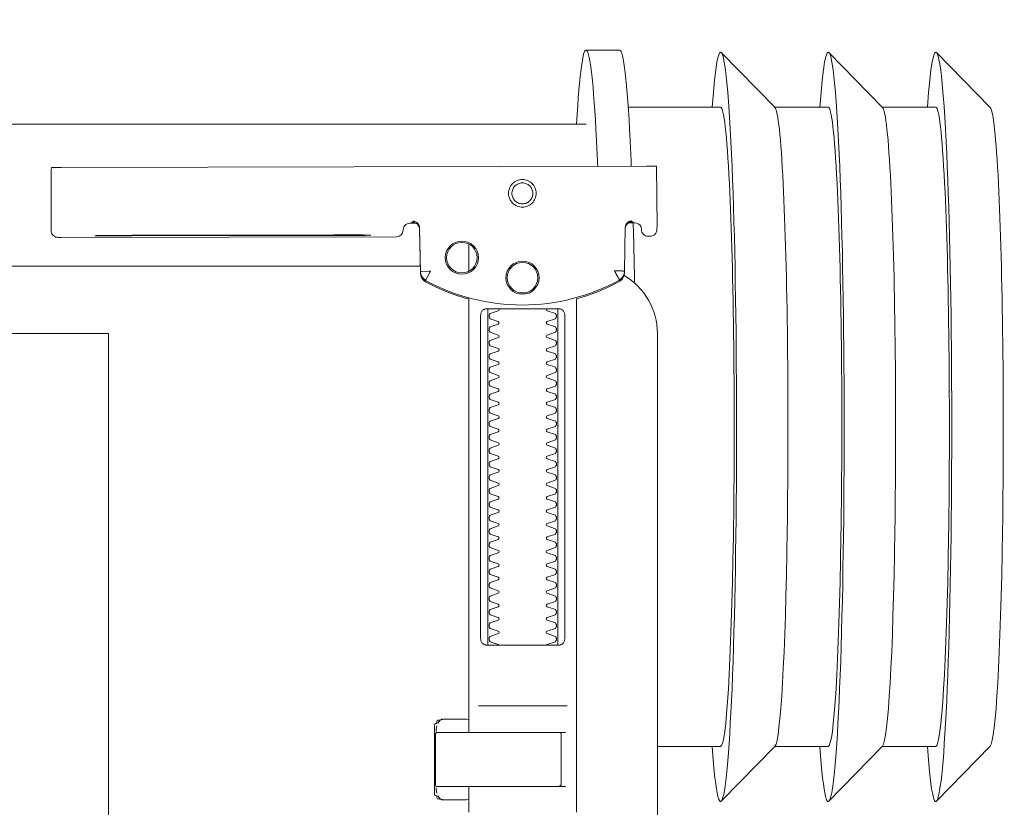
# Model space of a CAD drawing. Header units: millimetres. Extents: x 23192 to 177760, y -399809 to -79279.
# Tile 344 of 656: x 61090 to 61104, y -197747 to -197735. Entities that reach past the tile are written whole.
import ezdxf

# ---------------------------------------------------------------- set-up
doc = ezdxf.new("R2010")
doc.units = ezdxf.units.MM
doc.layers.get('0').update_dxf_attribs({"lineweight": 0})
doc.layers.add('!!_@ wypos sanit nd', color=7, linetype='Continuous', lineweight=0, plot=False)

# ---------------------------------------------------------------- blocks, each defined once
blk = doc.blocks.new('A$C4ebe9e89')
for points in [[(-0.24944, 0.17326), (-0.24147, 0.18145)], [(-0.24136, 0.17331), (-0.23341, 0.17331), (-0.22548, 0.18145)], [(-0.22538, 0.17331), (-0.21743, 0.17331), (-0.2095, 0.18145)], [(-0.18941, 0.18181), (-0.19441, 0.18181)], [(-0.19567, 0.17331), (-0.20939, 0.17331)], [(-0.18941, 0.17081), (-0.04454, 0.17081), (-0.04035, 0.17071), (-0.03616, 0.17042), (-0.032, 0.16993), (-0.02786, 0.16925), (-0.02376, 0.16837), (-0.0197, 0.16731), (-0.0157, 0.16606), (-0.01176, 0.16462), (-0.00789, 0.163), (-0.0041, 0.1612), (-0.0004, 0.15923), (0.0032, 0.15708), (0.00671, 0.15478), (0.0101, 0.1523), (0.01337, 0.14968)], [(-0.19839, 0.16455), (-0.11148, 0.16437)], [(-0.19593, 0.15629), (-0.19608, 0.15629), (-0.19638, 0.15629), (-0.19593, 0.1562), (-0.19577, 0.15614), (-0.19563, 0.15605), (-0.19551, 0.15594), (-0.1954, 0.15581), (-0.19532, 0.15567), (-0.19526, 0.15551), (-0.19523, 0.15535)], [(-0.16479, 0.14865), (-0.16466, 0.1552), (-0.16464, 0.15536), (-0.1646, 0.15551), (-0.16454, 0.15566), (-0.16445, 0.15579), (-0.16435, 0.15591), (-0.16422, 0.15601), (-0.16408, 0.15609), (-0.16394, 0.15614), (-0.16348, 0.15622), (-0.1638, 0.15623), (-0.16395, 0.15623)], [(-0.12195, 0.15427), (-0.15195, 0.15433)], [(-0.15195, 0.15423), (-0.12195, 0.15417)], [(-0.172, 0.15297), (-0.172, 0.14892)], [(0.16493, 0.14968), (-0.16477, 0.14968)], [(-0.172, 0.06856), (-0.172, 0.07236)], [(-0.172, 0.14497), (-0.172, 0.08036)], [(-0.1852, 0.14236), (-0.1852, 0.09436)], [(-0.1748, 0.09436), (-0.1748, 0.14236)], [(-0.11847, 0.04968), (-0.11847, 0.13968), (0.11153, 0.13968), (0.11153, 0.04968)], [(-0.17342, 0.08436), (-0.18658, 0.08436)], [(-0.172, 0.0823), (-0.17167, 0.08236), (-0.1682, 0.08236), (-0.16809, 0.08236), (-0.16798, 0.08234), (-0.16789, 0.08225), (-0.16779, 0.08224), (-0.16762, 0.08223), (-0.16752, 0.08223), (-0.16741, 0.08221), (-0.1673, 0.08214), (-0.16725, 0.082), (-0.16725, 0.08174), (-0.16711, 0.08172), (-0.16701, 0.08168), (-0.16693, 0.08162), (-0.16687, 0.08148), (-0.16687, 0.07124), (-0.16691, 0.07111), (-0.16701, 0.07103), (-0.16725, 0.07098), (-0.16725, 0.07071), (-0.16728, 0.07061), (-0.16735, 0.07054), (-0.16746, 0.0705), (-0.16762, 0.07049), (-0.16775, 0.07048), (-0.16789, 0.07046), (-0.16797, 0.07039), (-0.16807, 0.07036), (-0.1682, 0.07036), (-0.17167, 0.07036), (-0.172, 0.07041)], [(-0.16829, 0.08235), (-0.16772, 0.08221), (-0.16738, 0.08176)], [(-0.16723, 0.08135), (-0.16714, 0.08082), (-0.16713, 0.08055)], [(-0.18633, 0.08036), (-0.17526, 0.08036), (-0.17367, 0.08036)], [(-0.24944, 0.07835), (-0.24147, 0.07016)], [(-0.24136, 0.07831), (-0.23341, 0.07831), (-0.22548, 0.07016)], [(-0.22538, 0.07831), (-0.21743, 0.07831), (-0.2095, 0.07016)], [(-0.2, 0.07831), (-0.20939, 0.07831)], [(-0.18633, 0.07236), (-0.1855, 0.07236), (-0.18567, 0.07246), (-0.1857, 0.07256)], [(-0.16713, 0.07216), (-0.16714, 0.0719), (-0.16723, 0.07137)], [(-0.16738, 0.07096), (-0.16772, 0.07051), (-0.16829, 0.07036)]]:
    blk.add_lwpolyline(points)
for points in [[(-0.19989, 0.16454), (-0.19995, 0.15554, 0.009369), (-0.19993, 0.15511), (-0.19991, 0.15494), (-0.19986, 0.15477), (-0.19978, 0.15461), (-0.19968, 0.15447), (-0.19955, 0.15435), (-0.1994, 0.15426), (-0.19924, 0.15419), (-0.19907, 0.15415), (-0.19895, 0.15414), (-0.1988, 0.15414)], [(-0.16412, 0.15607), (-0.16324, 0.15607), (-0.16303, 0.15604), (-0.16282, 0.15598), (-0.16264, 0.15587), (-0.16249, 0.15572), (-0.16236, 0.15555), (-0.16228, 0.15535), (-0.16224, 0.15515, 0.002299), (-0.16224, 0.15503, 0.40455), (-0.16124, 0.15406), (-0.11145, 0.15396), (-0.11127, 0.15396), (-0.11111, 0.15396), (-0.11099, 0.15396), (-0.11083, 0.15397), (-0.11065, 0.15401), (-0.11048, 0.15408), (-0.11033, 0.15418), (-0.1102, 0.1543), (-0.11009, 0.15445), (-0.11001, 0.15461), (-0.10996, 0.15479), (-0.10995, 0.15497), (-0.10997, 0.16396), (-0.10998, 0.16435)], [(-0.19576, 0.15613), (-0.19665, 0.15613, 0.282591), (-0.19753, 0.15558), (-0.19757, 0.15549), (-0.19761, 0.15538), (-0.19763, 0.15529), (-0.19764, 0.15514, -0.415352), (-0.19864, 0.15414)], [(-0.19623, 0.15644), (-0.19587, 0.15638), (-0.19555, 0.15617), (-0.19533, 0.15585), (-0.19523, 0.1555), (-0.19513, 0.14894), (-0.19513, 0.14888, 0.265347), (-0.19435, 0.14762, 0.125711), (-0.17997, 0.14391, 0.125711), (-0.16558, 0.14756, 0.26954), (-0.16479, 0.14885), (-0.16467, 0.1554), (-0.16464, 0.15562), (-0.16456, 0.15583), (-0.16444, 0.15601), (-0.16428, 0.15617), (-0.16409, 0.15628), (-0.16388, 0.15635), (-0.16368, 0.15638)], [(-0.15993, 0.04968), (-0.17248, 0.04968, 0.405519), (-0.172, 0.05018), (-0.172, 0.05088, 0.414214), (-0.1725, 0.05138), (-0.1875, 0.05138, 0.414214), (-0.188, 0.05088), (-0.188, 0.05018, 0.405519), (-0.18751, 0.04968), (-0.19, 0.04968, -0.414214), (-0.2, 0.05968), (-0.2, 0.13968, -0.266001), (-0.19506, 0.1483)], [(-0.19512, 0.14869), (-0.19511, 0.1485), (-0.19509, 0.1484), (-0.19506, 0.1483), (-0.19503, 0.1482), (-0.19498, 0.1481), (-0.19493, 0.148), (-0.19488, 0.14791), (-0.19482, 0.14782), (-0.19475, 0.14774), (-0.19467, 0.14766), (-0.1946, 0.14759), (-0.19451, 0.14753), (-0.19443, 0.14747), (-0.19434, 0.14742), (-0.19358, 0.14701), (-0.19281, 0.14663), (-0.19203, 0.14628), (-0.19124, 0.14594), (-0.19044, 0.14563), (-0.18964, 0.14534), (-0.18882, 0.14507), (-0.188, 0.14483), (-0.188, 0.06856, 0.414214)], [(-0.172, 0.14478), (-0.17117, 0.14502), (-0.17034, 0.14528), (-0.16952, 0.14557), (-0.16871, 0.14588), (-0.16791, 0.14622), (-0.16712, 0.14657), (-0.16635, 0.14695), (-0.16558, 0.14736), (-0.16557, 0.14736, 0.269546), (-0.16479, 0.14865)], [(-0.18353, 0.09336, 0.182836), (-0.18364, 0.09345), (-0.18485, 0.09386, 0.050055), (-0.185, 0.09412), (-0.185, 0.0944, 0.050055), (-0.18485, 0.09466), (-0.18364, 0.09507, 0.719897), (-0.18364, 0.09545), (-0.18485, 0.09586, 0.050055), (-0.185, 0.09612), (-0.185, 0.0964, 0.050055), (-0.18485, 0.09666), (-0.18364, 0.09707, 0.719897), (-0.18364, 0.09745), (-0.18485, 0.09786, 0.050055), (-0.185, 0.09812), (-0.185, 0.0984, 0.050055), (-0.18485, 0.09866), (-0.18364, 0.09907, 0.719897), (-0.18364, 0.09945), (-0.18485, 0.09986, 0.050055), (-0.185, 0.10012), (-0.185, 0.1004, 0.050055), (-0.18485, 0.10066), (-0.18364, 0.10107, 0.719897), (-0.18364, 0.10145), (-0.18485, 0.10186, 0.050055), (-0.185, 0.10212), (-0.185, 0.1024, 0.050055), (-0.18485, 0.10266), (-0.18364, 0.10307, 0.719897), (-0.18364, 0.10345), (-0.18485, 0.10386, 0.050055), (-0.185, 0.10412), (-0.185, 0.1044, 0.050055), (-0.18485, 0.10466), (-0.18364, 0.10507, 0.719897), (-0.18364, 0.10545), (-0.18485, 0.10586, 0.050055), (-0.185, 0.10612), (-0.185, 0.1064, 0.050055), (-0.18485, 0.10666), (-0.18364, 0.10707, 0.719897), (-0.18364, 0.10745), (-0.18485, 0.10786, 0.050055), (-0.185, 0.10812), (-0.185, 0.1084, 0.050055), (-0.18485, 0.10866), (-0.18364, 0.10907, 0.719897), (-0.18364, 0.10945), (-0.18485, 0.10986, 0.050055), (-0.185, 0.11012), (-0.185, 0.1104, 0.050055), (-0.18485, 0.11066), (-0.18364, 0.11107, 0.719897), (-0.18364, 0.11145), (-0.18485, 0.11186, 0.050055), (-0.185, 0.11212), (-0.185, 0.1124, 0.050055), (-0.18485, 0.11266), (-0.18364, 0.11307, 0.719897), (-0.18364, 0.11345), (-0.18485, 0.11386, 0.050055), (-0.185, 0.11412), (-0.185, 0.1144, 0.050055), (-0.18485, 0.11466), (-0.18364, 0.11507, 0.719897), (-0.18364, 0.11545), (-0.18485, 0.11586, 0.050055), (-0.185, 0.11612), (-0.185, 0.1164, 0.050055), (-0.18485, 0.11666), (-0.18364, 0.11707, 0.719897), (-0.18364, 0.11745), (-0.18485, 0.11786, 0.050055), (-0.185, 0.11812), (-0.185, 0.1184, 0.050055), (-0.18485, 0.11866), (-0.18364, 0.11907, 0.719897), (-0.18364, 0.11945), (-0.18485, 0.11986, 0.050055), (-0.185, 0.12012), (-0.185, 0.1204, 0.050055), (-0.18485, 0.12066), (-0.18364, 0.12107, 0.719897), (-0.18364, 0.12145), (-0.18485, 0.12186, 0.050055), (-0.185, 0.12212), (-0.185, 0.1224, 0.050055), (-0.18485, 0.12266), (-0.18364, 0.12307, 0.719897), (-0.18364, 0.12345), (-0.18485, 0.12386, 0.050055), (-0.185, 0.12412), (-0.185, 0.1244, 0.050055), (-0.18485, 0.12466), (-0.18364, 0.12507, 0.719897), (-0.18364, 0.12545), (-0.18485, 0.12586, 0.050055), (-0.185, 0.12612), (-0.185, 0.1264, 0.050055), (-0.18485, 0.12666), (-0.18364, 0.12707, 0.719897), (-0.18364, 0.12745), (-0.18485, 0.12786, 0.050055), (-0.185, 0.12812), (-0.185, 0.1284, 0.050055), (-0.18485, 0.12866), (-0.18364, 0.12907, 0.719897), (-0.18364, 0.12945), (-0.18485, 0.12986, 0.050055), (-0.185, 0.13012), (-0.185, 0.1304, 0.050055), (-0.18485, 0.13066), (-0.18364, 0.13107, 0.719897), (-0.18364, 0.13145), (-0.18485, 0.13186, 0.050055), (-0.185, 0.13212), (-0.185, 0.1324, 0.050055), (-0.18485, 0.13266), (-0.18364, 0.13307, 0.719897), (-0.18364, 0.13345), (-0.18485, 0.13386, 0.050055), (-0.185, 0.13412), (-0.185, 0.1344, 0.050055), (-0.18485, 0.13466), (-0.18364, 0.13507, 0.719897), (-0.18364, 0.13545), (-0.18485, 0.13586, 0.050055), (-0.185, 0.13612), (-0.185, 0.1364, 0.050055), (-0.18485, 0.13666), (-0.18364, 0.13707, 0.719897), (-0.18364, 0.13745), (-0.18485, 0.13786, 0.050055), (-0.185, 0.13812), (-0.185, 0.1384, 0.050055), (-0.18485, 0.13866), (-0.18364, 0.13907, 0.719897), (-0.18364, 0.13945), (-0.18485, 0.13986, 0.050055), (-0.185, 0.14012), (-0.185, 0.1404, 0.050055), (-0.18485, 0.14066), (-0.18364, 0.14107, 0.719897), (-0.18364, 0.14145), (-0.18485, 0.14186, 0.050055), (-0.185, 0.14212), (-0.185, 0.1424, 0.050055), (-0.18485, 0.14266), (-0.18364, 0.14307, 0.474594), (-0.18353, 0.14336)], [(-0.17647, 0.14336, 0.474594), (-0.17636, 0.14307), (-0.17514, 0.14266, 0.050055), (-0.175, 0.1424), (-0.175, 0.14212, 0.050055), (-0.17514, 0.14186), (-0.17636, 0.14145, 0.719897), (-0.17636, 0.14107), (-0.17514, 0.14066, 0.050055), (-0.175, 0.1404), (-0.175, 0.14012, 0.050055), (-0.17514, 0.13986), (-0.17636, 0.13945, 0.719897), (-0.17636, 0.13907), (-0.17514, 0.13866, 0.050055), (-0.175, 0.1384), (-0.175, 0.13812, 0.050055), (-0.17514, 0.13786), (-0.17636, 0.13745, 0.719897), (-0.17636, 0.13707), (-0.17514, 0.13666, 0.050055), (-0.175, 0.1364), (-0.175, 0.13612, 0.050055), (-0.17514, 0.13586), (-0.17636, 0.13545, 0.719897), (-0.17636, 0.13507), (-0.17514, 0.13466, 0.050055), (-0.175, 0.1344), (-0.175, 0.13412, 0.050055), (-0.17514, 0.13386), (-0.17636, 0.13345, 0.719897), (-0.17636, 0.13307), (-0.17514, 0.13266, 0.050055), (-0.175, 0.1324), (-0.175, 0.13212, 0.050055), (-0.17514, 0.13186), (-0.17636, 0.13145, 0.719897), (-0.17636, 0.13107), (-0.17514, 0.13066, 0.050055), (-0.175, 0.1304), (-0.175, 0.13012, 0.050055), (-0.17514, 0.12986), (-0.17636, 0.12945, 0.719897), (-0.17636, 0.12907), (-0.17514, 0.12866, 0.050055), (-0.175, 0.1284), (-0.175, 0.12812, 0.050055), (-0.17514, 0.12786), (-0.17636, 0.12745, 0.719897), (-0.17636, 0.12707), (-0.17514, 0.12666, 0.050055), (-0.175, 0.1264), (-0.175, 0.12612, 0.050055), (-0.17514, 0.12586), (-0.17636, 0.12545, 0.719897), (-0.17636, 0.12507), (-0.17514, 0.12466, 0.050055), (-0.175, 0.1244), (-0.175, 0.12412, 0.050055), (-0.17514, 0.12386), (-0.17636, 0.12345, 0.719897), (-0.17636, 0.12307), (-0.17514, 0.12266, 0.050055), (-0.175, 0.1224), (-0.175, 0.12212, 0.050055), (-0.17514, 0.12186), (-0.17636, 0.12145, 0.719897), (-0.17636, 0.12107), (-0.17514, 0.12066, 0.050055), (-0.175, 0.1204), (-0.175, 0.12012, 0.050055), (-0.17514, 0.11986), (-0.17636, 0.11945, 0.719897), (-0.17636, 0.11907), (-0.17514, 0.11866, 0.050055), (-0.175, 0.1184), (-0.175, 0.11812, 0.050055), (-0.17514, 0.11786), (-0.17636, 0.11745, 0.719897), (-0.17636, 0.11707), (-0.17514, 0.11666, 0.050055), (-0.175, 0.1164), (-0.175, 0.11612, 0.050055), (-0.17514, 0.11586), (-0.17636, 0.11545, 0.719897), (-0.17636, 0.11507), (-0.17514, 0.11466, 0.050055), (-0.175, 0.1144), (-0.175, 0.11412, 0.050055), (-0.17514, 0.11386), (-0.17636, 0.11345, 0.719897), (-0.17636, 0.11307), (-0.17514, 0.11266, 0.050055), (-0.175, 0.1124), (-0.175, 0.11212, 0.050055), (-0.17514, 0.11186), (-0.17636, 0.11145, 0.719897), (-0.17636, 0.11107), (-0.17514, 0.11066, 0.050055), (-0.175, 0.1104), (-0.175, 0.11012, 0.050055), (-0.17514, 0.10986), (-0.17636, 0.10945, 0.719897), (-0.17636, 0.10907), (-0.17514, 0.10866, 0.050055), (-0.175, 0.1084), (-0.175, 0.10812, 0.050055), (-0.17514, 0.10786), (-0.17636, 0.10745, 0.719897), (-0.17636, 0.10707), (-0.17514, 0.10666, 0.050055), (-0.175, 0.1064), (-0.175, 0.10612, 0.050055), (-0.17514, 0.10586), (-0.17636, 0.10545, 0.719897), (-0.17636, 0.10507), (-0.17514, 0.10466, 0.050055), (-0.175, 0.1044), (-0.175, 0.10412, 0.050055), (-0.17514, 0.10386), (-0.17636, 0.10345, 0.719897), (-0.17636, 0.10307), (-0.17514, 0.10266, 0.050055), (-0.175, 0.1024), (-0.175, 0.10212, 0.050055), (-0.17514, 0.10186), (-0.17636, 0.10145, 0.719897), (-0.17636, 0.10107), (-0.17514, 0.10066, 0.050055), (-0.175, 0.1004), (-0.175, 0.10012, 0.050055), (-0.17514, 0.09986), (-0.17636, 0.09945, 0.719897), (-0.17636, 0.09907), (-0.17514, 0.09866, 0.050055), (-0.175, 0.0984), (-0.175, 0.09812, 0.050055), (-0.17514, 0.09786), (-0.17636, 0.09745, 0.719897), (-0.17636, 0.09707), (-0.17514, 0.09666, 0.050055), (-0.175, 0.0964), (-0.175, 0.09612, 0.050055), (-0.17514, 0.09586), (-0.17636, 0.09545, 0.719897), (-0.17636, 0.09507), (-0.17514, 0.09466, 0.050055), (-0.175, 0.0944), (-0.175, 0.09412, 0.050055), (-0.17514, 0.09386), (-0.17636, 0.09345, 0.182836), (-0.17647, 0.09336)], [(-0.1857, 0.08016), (-0.1857, 0.07256), (-0.1857, 0.08016), (-0.18567, 0.08026), (-0.18559, 0.08034), (-0.17695, 0.08036), (-0.16725, 0.08036, -0.414214), (-0.16705, 0.08016), (-0.16705, 0.07256, -0.414214), (-0.16725, 0.07236), (-0.18543, 0.07236), (-0.18553, 0.0724), (-0.18559, 0.07256)]]:
    blk.add_lwpolyline(points, format="xyb")
for points in [[(-0.17994, 0.16256), (-0.17974, 0.16255), (-0.17954, 0.16252), (-0.17934, 0.16247), (-0.17915, 0.1624), (-0.17897, 0.16231), (-0.1788, 0.16221), (-0.17864, 0.16209), (-0.17849, 0.16196), (-0.17836, 0.16181), (-0.17824, 0.16165), (-0.17813, 0.16147), (-0.17805, 0.16129), (-0.17798, 0.1611), (-0.17793, 0.16091), (-0.1779, 0.16071), (-0.17789, 0.16051), (-0.1779, 0.16031), (-0.17793, 0.16011), (-0.17798, 0.15991), (-0.17805, 0.15972), (-0.17814, 0.15954), (-0.17824, 0.15937), (-0.17836, 0.15921), (-0.1785, 0.15906), (-0.17865, 0.15893), (-0.17881, 0.15881), (-0.17898, 0.1587), (-0.17916, 0.15862), (-0.17935, 0.15855), (-0.17955, 0.1585), (-0.17975, 0.15847), (-0.17995, 0.15846), (-0.18015, 0.15847), (-0.18035, 0.1585), (-0.18054, 0.15855), (-0.18073, 0.15862), (-0.18091, 0.15871), (-0.18108, 0.15881), (-0.18124, 0.15893), (-0.18139, 0.15907), (-0.18153, 0.15922), (-0.18165, 0.15938), (-0.18175, 0.15955), (-0.18184, 0.15973), (-0.1819, 0.15992), (-0.18195, 0.16012), (-0.18198, 0.16031), (-0.18199, 0.16052), (-0.18198, 0.16072), (-0.18195, 0.16091), (-0.1819, 0.16111), (-0.18183, 0.1613), (-0.18175, 0.16148), (-0.18164, 0.16165), (-0.18152, 0.16181), (-0.18139, 0.16196), (-0.18124, 0.1621), (-0.18108, 0.16222), (-0.1809, 0.16232), (-0.18072, 0.1624), (-0.18053, 0.16247), (-0.18034, 0.16252), (-0.18014, 0.16255)], [(-0.17994, 0.16205), (-0.17979, 0.16205), (-0.17964, 0.16202), (-0.17949, 0.16199), (-0.17935, 0.16194), (-0.17921, 0.16187), (-0.17908, 0.16179), (-0.17896, 0.1617), (-0.17884, 0.1616), (-0.17874, 0.16149), (-0.17865, 0.16136), (-0.17857, 0.16123), (-0.17851, 0.1611), (-0.17846, 0.16095), (-0.17842, 0.1608), (-0.1784, 0.16065), (-0.17839, 0.1605), (-0.1784, 0.16035), (-0.17842, 0.1602), (-0.17846, 0.16005), (-0.17851, 0.15991), (-0.17858, 0.15977), (-0.17866, 0.15964), (-0.17875, 0.15952), (-0.17885, 0.15941), (-0.17896, 0.1593), (-0.17908, 0.15921), (-0.17921, 0.15914), (-0.17935, 0.15907), (-0.1795, 0.15902), (-0.17964, 0.15898), (-0.17979, 0.15896), (-0.17995, 0.15895), (-0.1801, 0.15896), (-0.18025, 0.15899), (-0.18039, 0.15902), (-0.18054, 0.15907), (-0.18067, 0.15914), (-0.18081, 0.15922), (-0.18093, 0.15931), (-0.18104, 0.15941), (-0.18114, 0.15952), (-0.18123, 0.15965), (-0.18131, 0.15978), (-0.18138, 0.15991), (-0.18143, 0.16006), (-0.18146, 0.16021), (-0.18148, 0.16036), (-0.18149, 0.16051), (-0.18148, 0.16066), (-0.18146, 0.16081), (-0.18142, 0.16096), (-0.18137, 0.1611), (-0.18131, 0.16124), (-0.18123, 0.16137), (-0.18114, 0.16149), (-0.18104, 0.1616), (-0.18092, 0.1617), (-0.1808, 0.1618), (-0.18067, 0.16187), (-0.18053, 0.16194), (-0.18039, 0.16199), (-0.18024, 0.16203), (-0.18009, 0.16205)], [(-0.17471, 0.14336), (-0.17462, 0.14336), (-0.17454, 0.14335), (-0.17445, 0.14333), (-0.17436, 0.14331), (-0.17428, 0.14327), (-0.1742, 0.14323), (-0.17413, 0.14318), (-0.17406, 0.14313), (-0.174, 0.14306), (-0.17394, 0.14299), (-0.17389, 0.1429), (-0.17384, 0.1428), (-0.1738, 0.1427), (-0.17378, 0.14259), (-0.17376, 0.14247), (-0.17375, 0.14236), (-0.17375, 0.09436), (-0.17376, 0.09424), (-0.17378, 0.09413), (-0.1738, 0.09402), (-0.17384, 0.09391), (-0.17389, 0.09382), (-0.17394, 0.09373), (-0.174, 0.09366), (-0.17406, 0.09359), (-0.17413, 0.09353), (-0.1742, 0.09349), (-0.17428, 0.09344), (-0.17436, 0.09341), (-0.17445, 0.09339), (-0.17454, 0.09337), (-0.17462, 0.09336), (-0.17471, 0.09336), (-0.18529, 0.09336), (-0.18538, 0.09336), (-0.18546, 0.09337), (-0.18555, 0.09339), (-0.18564, 0.09341), (-0.18572, 0.09344), (-0.1858, 0.09349), (-0.18587, 0.09353), (-0.18594, 0.09359), (-0.186, 0.09366), (-0.18606, 0.09373), (-0.18611, 0.09382), (-0.18616, 0.09391), (-0.1862, 0.09402), (-0.18622, 0.09413), (-0.18624, 0.09424), (-0.18624, 0.09436), (-0.18624, 0.14236), (-0.18624, 0.14247), (-0.18622, 0.14259), (-0.1862, 0.1427), (-0.18616, 0.1428), (-0.18611, 0.1429), (-0.18606, 0.14299), (-0.186, 0.14306), (-0.18594, 0.14313), (-0.18587, 0.14318), (-0.1858, 0.14323), (-0.18572, 0.14327), (-0.18564, 0.14331), (-0.18555, 0.14333), (-0.18546, 0.14335), (-0.18538, 0.14336), (-0.18529, 0.14336)]]:
    blk.add_lwpolyline(points, close=True)
for points in [[(-0.19435, 0.14766), (-0.19435, 0.14766), (-0.19435, 0.14766), (-0.19435, 0.14766), (-0.19435, 0.14766), (-0.19435, 0.14766), (-0.19434, 0.14766), (-0.19434, 0.14766), (-0.19434, 0.14766), (-0.19434, 0.14766), (-0.19434, 0.14766), (-0.19435, 0.14766), (-0.19435, 0.14766), (-0.19435, 0.14766), (-0.19435, 0.14766), (-0.19435, 0.14766), (-0.19435, 0.14766), (-0.19435, 0.14766), (-0.19435, 0.14766), (-0.19435, 0.14767), (-0.19435, 0.14767), (-0.19435, 0.14767), (-0.19435, 0.14767), (-0.19435, 0.14767), (-0.19435, 0.14767), (-0.19435, 0.14768), (-0.19434, 0.14768), (-0.19434, 0.14768), (-0.19434, 0.14769), (-0.19434, 0.14769), (-0.19433, 0.1477), (-0.19433, 0.1477), (-0.19433, 0.14771), (-0.19433, 0.14771), (-0.19433, 0.14772), (-0.19432, 0.14772), (-0.19432, 0.14773), (-0.19432, 0.14773), (-0.19431, 0.14774), (-0.19431, 0.14774), (-0.19431, 0.14775), (-0.1943, 0.14776), (-0.1943, 0.14776), (-0.1943, 0.14777), (-0.19429, 0.14778), (-0.19429, 0.14779), (-0.19428, 0.14779), (-0.19428, 0.1478), (-0.19428, 0.14781), (-0.19427, 0.14782), (-0.19427, 0.14783), (-0.19426, 0.14784), (-0.19426, 0.14784), (-0.19425, 0.14785), (-0.19425, 0.14786), (-0.19424, 0.14787), (-0.19424, 0.14788), (-0.19423, 0.14789), (-0.19423, 0.1479), (-0.19422, 0.14791), (-0.19421, 0.14792), (-0.19421, 0.14793), (-0.1942, 0.14794), (-0.1942, 0.14796), (-0.19419, 0.14797), (-0.19418, 0.14798), (-0.19418, 0.14799), (-0.19417, 0.148), (-0.19416, 0.14801), (-0.19416, 0.14803), (-0.19415, 0.14804), (-0.19414, 0.14806), (-0.19412, 0.14809), (-0.19411, 0.14812), (-0.19409, 0.14814), (-0.19408, 0.14817), (-0.19406, 0.1482), (-0.19405, 0.14823), (-0.19395, 0.14841), (-0.19393, 0.14844), (-0.19389, 0.14851), (-0.19388, 0.14854), (-0.19386, 0.14858), (-0.19384, 0.14861), (-0.19382, 0.14864), (-0.1938, 0.14868), (-0.19378, 0.14871), (-0.19376, 0.14875), (-0.19375, 0.14877), (-0.19375, 0.14878), (-0.19374, 0.14878), (-0.19373, 0.1488), (-0.19373, 0.14881), (-0.19372, 0.14882), (-0.19372, 0.14883), (-0.19371, 0.14884), (-0.19371, 0.14885), (-0.1937, 0.14885), (-0.1937, 0.14886), (-0.1937, 0.14886), (-0.1937, 0.14886), (-0.1937, 0.14887), (-0.1937, 0.14887), (-0.19369, 0.14888), (-0.19369, 0.14889), (-0.19369, 0.14889), (-0.19368, 0.1489), (-0.19368, 0.1489), (-0.19368, 0.1489), (-0.19368, 0.14891), (-0.19367, 0.14891), (-0.19367, 0.14892), (-0.19366, 0.14892), (-0.19366, 0.14892), (-0.19365, 0.14893), (-0.19365, 0.14893), (-0.19364, 0.14894), (-0.19364, 0.14894), (-0.19364, 0.14894), (-0.19363, 0.14895), (-0.19363, 0.14895), (-0.19363, 0.14896), (-0.19363, 0.14896), (-0.19363, 0.14896), (-0.19363, 0.14897), (-0.19363, 0.14897), (-0.19363, 0.14898), (-0.19363, 0.14898), (-0.19363, 0.14899), (-0.19363, 0.14899), (-0.19364, 0.14899), (-0.19364, 0.149), (-0.19364, 0.149), (-0.19364, 0.149), (-0.19365, 0.149), (-0.19365, 0.149), (-0.19365, 0.149), (-0.19365, 0.149), (-0.19365, 0.149), (-0.19365, 0.149), (-0.19366, 0.149), (-0.19366, 0.149), (-0.19366, 0.149), (-0.19366, 0.149), (-0.19366, 0.149), (-0.19367, 0.149), (-0.19367, 0.149), (-0.19367, 0.149), (-0.19367, 0.149), (-0.19368, 0.149), (-0.19368, 0.149), (-0.19368, 0.149), (-0.19369, 0.149), (-0.19369, 0.14899), (-0.1937, 0.14899), (-0.1937, 0.14899), (-0.1937, 0.14899), (-0.19371, 0.14899), (-0.19371, 0.14899), (-0.19371, 0.14899), (-0.19372, 0.14898), (-0.19372, 0.14898), (-0.19373, 0.14898), (-0.19373, 0.14898), (-0.19373, 0.14898), (-0.19374, 0.14898), (-0.19374, 0.14898), (-0.19375, 0.14898), (-0.19375, 0.14899), (-0.19376, 0.14899), (-0.19376, 0.14899), (-0.19376, 0.14899), (-0.19377, 0.14899), (-0.19377, 0.14899), (-0.19377, 0.14899), (-0.19378, 0.14899), (-0.19378, 0.14899), (-0.19378, 0.14899), (-0.19378, 0.14899), (-0.19378, 0.14899), (-0.19379, 0.14899), (-0.19379, 0.14899), (-0.19379, 0.14899), (-0.1938, 0.14899), (-0.1938, 0.14899), (-0.19381, 0.14899), (-0.19381, 0.14899), (-0.19382, 0.14899), (-0.19382, 0.14899), (-0.19383, 0.14899), (-0.19384, 0.14899), (-0.19385, 0.14899), (-0.19385, 0.14899), (-0.19386, 0.14899), (-0.19387, 0.14899), (-0.19388, 0.14899), (-0.19388, 0.14899), (-0.19389, 0.14898), (-0.1939, 0.14898), (-0.19391, 0.14898), (-0.19392, 0.14898), (-0.19397, 0.14898), (-0.19398, 0.14898), (-0.19399, 0.14898), (-0.194, 0.14898), (-0.19401, 0.14898), (-0.19402, 0.14898), (-0.19403, 0.14898), (-0.19404, 0.14898), (-0.19406, 0.14898), (-0.19407, 0.14898), (-0.19408, 0.14898), (-0.19409, 0.14898), (-0.1941, 0.14898), (-0.19411, 0.14898), (-0.19416, 0.14898), (-0.19419, 0.14898), (-0.19421, 0.14898), (-0.19424, 0.14898), (-0.19426, 0.14898), (-0.19428, 0.14898), (-0.19431, 0.14898), (-0.19433, 0.14898), (-0.19435, 0.14898), (-0.19438, 0.14897), (-0.19455, 0.14897), (-0.19457, 0.14897), (-0.19459, 0.14897), (-0.19461, 0.14897), (-0.19463, 0.14897), (-0.19464, 0.14897), (-0.19465, 0.14897), (-0.19466, 0.14897), (-0.19467, 0.14897), (-0.19468, 0.14897), (-0.19469, 0.14897), (-0.1947, 0.14897), (-0.19471, 0.14897), (-0.19472, 0.14897), (-0.19473, 0.14897), (-0.19473, 0.14897), (-0.19474, 0.14897), (-0.19475, 0.14897), (-0.19476, 0.14897), (-0.19477, 0.14897), (-0.19478, 0.14897), (-0.19479, 0.14897), (-0.19479, 0.14897), (-0.1948, 0.14897), (-0.19481, 0.14897), (-0.19482, 0.14896), (-0.19483, 0.14896), (-0.19483, 0.14896), (-0.19484, 0.14896), (-0.19485, 0.14896), (-0.19486, 0.14896), (-0.19486, 0.14896), (-0.19487, 0.14896), (-0.19488, 0.14896), (-0.19489, 0.14896), (-0.19489, 0.14896), (-0.1949, 0.14896), (-0.19491, 0.14896), (-0.19491, 0.14896), (-0.19492, 0.14896), (-0.19493, 0.14896), (-0.19493, 0.14896), (-0.19494, 0.14896), (-0.19495, 0.14896), (-0.19495, 0.14896), (-0.19496, 0.14896), (-0.19497, 0.14896), (-0.19498, 0.14896), (-0.19499, 0.14896), (-0.19499, 0.14896), (-0.195, 0.14896), (-0.19501, 0.14896), (-0.19501, 0.14896), (-0.19502, 0.14896), (-0.19502, 0.14896), (-0.19503, 0.14896), (-0.19503, 0.14896), (-0.19504, 0.14896), (-0.19504, 0.14896), (-0.19504, 0.14896), (-0.19505, 0.14896), (-0.19505, 0.14896), (-0.19506, 0.14896), (-0.19506, 0.14896), (-0.19506, 0.14896), (-0.19507, 0.14896), (-0.19507, 0.14896), (-0.19508, 0.14896), (-0.19508, 0.14896), (-0.19508, 0.14896), (-0.19509, 0.14896), (-0.19509, 0.14896), (-0.19509, 0.14896), (-0.1951, 0.14896), (-0.1951, 0.14896), (-0.1951, 0.14896), (-0.1951, 0.14896), (-0.19511, 0.14896), (-0.19511, 0.14896), (-0.19511, 0.14896), (-0.19511, 0.14896), (-0.19511, 0.14896), (-0.19512, 0.14896), (-0.19512, 0.14896), (-0.19512, 0.14896), (-0.19512, 0.14896), (-0.19512, 0.14896), (-0.19512, 0.14896), (-0.19512, 0.14895), (-0.19513, 0.14895), (-0.19513, 0.14895), (-0.19513, 0.14895), (-0.19513, 0.14895), (-0.19513, 0.14895), (-0.19513, 0.14895), (-0.19513, 0.14895), (-0.19513, 0.14895), (-0.19513, 0.14895), (-0.19513, 0.14895), (-0.19513, 0.14895), (-0.19513, 0.14895), (-0.19513, 0.14895), (-0.19513, 0.14895), (-0.19513, 0.14896), (-0.19513, 0.14896), (-0.19513, 0.14896), (-0.19513, 0.14896), (-0.19513, 0.14896), (-0.19513, 0.14896), (-0.19513, 0.14896), (-0.19513, 0.14896), (-0.19513, 0.14896), (-0.19513, 0.14896), (-0.19513, 0.14896), (-0.19513, 0.14896), (-0.19513, 0.14896), (-0.19513, 0.14896), (-0.19513, 0.14896), (-0.19513, 0.14895), (-0.19513, 0.14895, 0.269547)], [(-0.1648, 0.14889), (-0.16481, 0.14889), (-0.16484, 0.1489), (-0.16497, 0.1489), (-0.16603, 0.14893), (-0.16612, 0.14893), (-0.16616, 0.14893), (-0.1662, 0.14893), (-0.16623, 0.14894), (-0.16627, 0.14895), (-0.1663, 0.14893), (-0.1663, 0.1489), (-0.16627, 0.14888), (-0.16625, 0.14885), (-0.16623, 0.14881), (-0.16621, 0.14878), (-0.16619, 0.14875), (-0.16561, 0.14767), (-0.16559, 0.14763), (-0.16558, 0.1476, 0.269546)]]:
    blk.add_lwpolyline(points, format="xyb", close=True)
for centre, radius in [((-0.17096, 0.15095), 0.00247), ((-0.17096, 0.15095), 0.00227), ((-0.17997, 0.14797), 0.00247), ((-0.17997, 0.14797), 0.00227)]:
    blk.add_circle(centre, radius)
for centre, major_axis, ratio, start_param, end_param in [((-0.24136, 0.12581), (0, 0.0557), 0.04256, 5.733752, 6.988802), ((-0.22538, 0.12581), (0, 0.0557), 0.04256, 5.733752, 6.988802), ((-0.20939, 0.12581), (0, 0.0557), 0.04256, 5.733752, 6.988802), ((-0.18941, 0.12581), (0, 0.056), 0.04256, 5.645661, 6.988802), ((-0.19441, 0.12581), (0, 0.056), 0.04256, 0, 0.705617), ((-0.24936, 0.12581), (0, 0.0475), 0.04256, 0.043665, 0.705617), ((-0.24136, 0.12581), (0, 0.0475), 0.04256, 0, 0.705617), ((-0.23337, 0.12581), (0, 0.0475), 0.04256, 0.043665, 0.705617), ((-0.22538, 0.12581), (0, 0.0475), 0.04256, 0, 0.705617), ((-0.21738, 0.12581), (0, 0.0475), 0.04256, 0.043665, 0.705617), ((-0.20939, 0.12581), (0, 0.0475), 0.04256, 0, 0.705617), ((-0.19441, 0.12581), (0, 0.056), 0.04256, 0.705617, 0.806963), ((-0.18941, 0.12581), (0, 0.056), 0.04256, 0.705617, 0.807212), ((-0.24136, 0.12581), (0, 0.0557), 0.04256, 0.705617, 3.691026), ((-0.22538, 0.12581), (0, 0.0557), 0.04256, 0.705617, 3.691026), ((-0.20939, 0.12581), (0, 0.0557), 0.04256, 0.705617, 3.691026), ((-0.19839, 0.16453), (-0.0015, 0), 0.008726, 4.712674, 6.283151), ((-0.11148, 0.16436), (-0.0015, 0), 0.008726, 3.141878, 4.712682), ((-0.24936, 0.12581), (0, 0.0475), 0.04256, 0.705617, 3.097928), ((-0.24136, 0.12581), (0, 0.0475), 0.04256, 0.705617, 3.141593), ((-0.23337, 0.12581), (0, 0.0475), 0.04256, 0.705617, 3.097928), ((-0.22538, 0.12581), (0, 0.0475), 0.04256, 0.705617, 3.141593), ((-0.21738, 0.12581), (0, 0.0475), 0.04256, 0.705617, 3.097928), ((-0.20939, 0.12581), (0, 0.0475), 0.04256, 0.705617, 3.141593), ((-0.19663, 0.15713), (-0.000002, -0.001), 0.000289, 6.274459, 6.283185), ((-0.19441, 0.12581), (0, 0.056), 0.04256, 0.998527, 1.179108), ((-0.16324, 0.15707), (-0.000002, -0.001), 0.000289, 6.274459, 6.283185), ((-0.19879, 0.15514), (-0.000011, -0.001), 0.706875, 0, 0.012337), ((-0.19844, 0.15414), (-0.000501, 0.000001), 0.008726, 0.786107, 1.14947), ((-0.19864, 0.15514), (-0.000006, -0.001), 0.408573, 0, 0.00956), ((-0.15195, 0.15428), (0.0055, -0.00001), 0.008726, 1.571085, 4.712678), ((-0.12195, 0.15422), (0.0055, -0.00001), 0.008726, 4.712678, 7.854271), ((-0.19463, 0.14876), (-0.0005, -0.000008), 0.017454, 0, 0.000137), ((-0.16529, 0.14886), (0.0005, -0.00001), 0.000006, 6.282744, 6.283185), ((-0.1852, 0.14236), (0, 0.001), 0.000289, 4.712389, 6.283185), ((-0.1748, 0.14236), (0, -0.001), 0.000289, 1.570796, 3.141593), ((-0.1852, 0.09436), (0, -0.001), 0.000289, 0, 1.570796), ((-0.1748, 0.09436), (0, -0.001), 0.000289, 0, 1.570796), ((-0.16763, 0.08203), (0.000004, 0.0002), 0.133184, 0.00502, 0.005026), ((-0.16723, 0.08153), (0.000013, 0.0002), 0.223, 0.006306, 0.006351), ((-0.16763, 0.07069), (0.000004, -0.0002), 0.133184, 6.278107, 6.278112), ((-0.16723, 0.07118), (0.000013, -0.0002), 0.223, 6.276731, 6.276777)]:
    blk.add_ellipse(centre, major_axis=major_axis, ratio=ratio, start_param=start_param, end_param=end_param)

msp = doc.modelspace()

# ---------------------------------------------------------------- block references
at = {"layer": '!!_@ wypos sanit nd', "xscale": -100, "yscale": 100, "zscale": 100}
msp.add_blockref('A$C4ebe9e89', (61079.07918, -197753.87518), dxfattribs=at)

doc.saveas('drawing.dxf')
